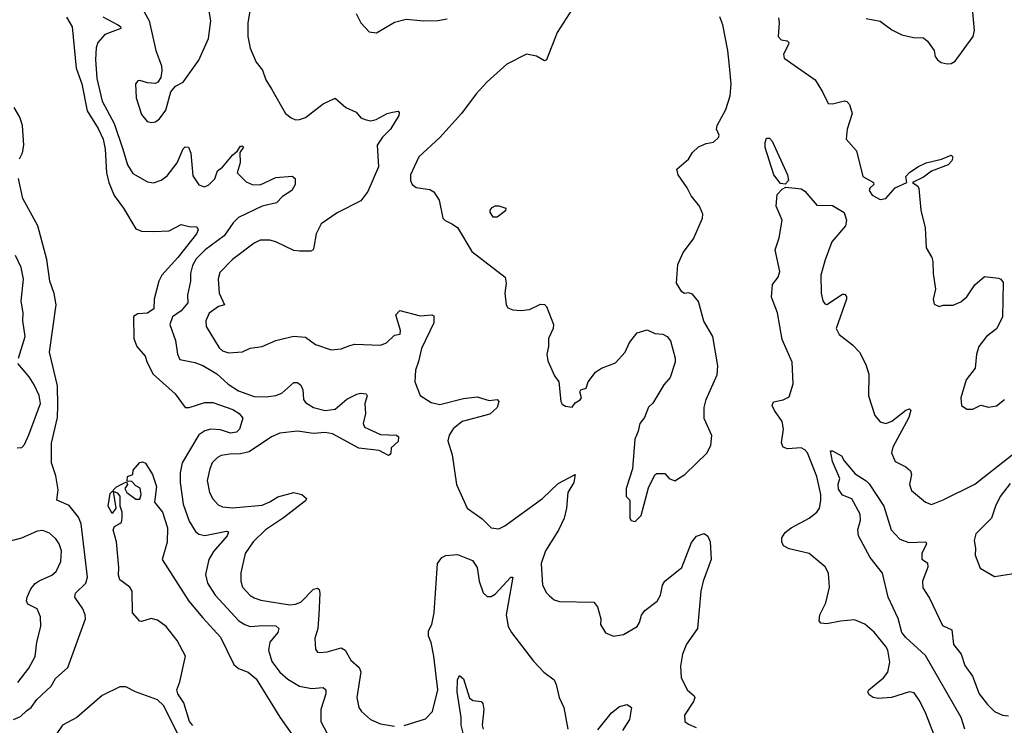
# Model space of a CAD drawing. Extents: x 1550320 to 1685906, y 509093 to 640511.
# Tile 392 of 532: x 1640967 to 1645955, y 607695 to 611270. Entities that reach past the tile are written whole.
import ezdxf

# ---------------------------------------------------------------- set-up
doc = ezdxf.new("R2010")
doc.units = 0

msp = doc.modelspace()

# ---------------------------------------------------------------- linework, layer by layer
at = {"layer": '0CON20XD'}
for points in [[(1641635, 610748.8), (1641655, 610753.3), (1641675, 610768.8), (1641707.4, 610812.6), (1641732.5, 610905), (1641757, 610933), (1641795, 610953.3), (1641874, 611065), (1641924.2, 611175), (1641936, 611265), (1641915.7, 611384.3)], [(1641589.1, 611325), (1641622.9, 611265), (1641657.1, 611115), (1641685.8, 611035.8), (1641688, 611012), (1641682.5, 610977.5), (1641666.4, 610953.6), (1641655, 610947.5), (1641615, 610950), (1641575, 610962.5), (1641565, 610960), (1641553.3, 610945), (1641558, 610875), (1641585, 610790), (1641612.5, 610755), (1641635, 610748.8)], [(1642135.5, 611334.5), (1642122.2, 611255), (1642122.2, 611185), (1642134.2, 611125.8), (1642164.4, 611055), (1642196.9, 611015), (1642214.5, 610965), (1642245, 610917.1), (1642314.4, 610795), (1642342.2, 610772.2), (1642363.7, 610763.7), (1642385, 610763.8), (1642414.2, 610775), (1642505, 610843.8), (1642565, 610873.3), (1642620, 610825), (1642672.3, 610802.3), (1642695, 610773.3), (1642722.1, 610762.1), (1642745, 610758.1), (1642773.3, 610765), (1642828.8, 610795), (1642855, 610802.5), (1642885, 610806.2), (1642890, 610800), (1642887.1, 610785), (1642845.9, 610715), (1642805.4, 610675), (1642778.2, 610635), (1642784.3, 610525), (1642729.9, 610400.1), (1642695, 610352.2), (1642575, 610291.1), (1642495, 610236.7), (1642468.4, 610185), (1642457.2, 610117.2), (1642452.9, 610105), (1642442, 610098), (1642385, 610097.8), (1642355, 610100.6), (1642265, 610144.4), (1642235, 610152.7), (1642185, 610152.7), (1642155, 610137.8), (1642045.6, 610055), (1641980.6, 609989.4), (1641972.5, 609957.5), (1641977.7, 609885), (1642004, 609825), (1641975, 609817.5), (1641926.4, 609783.6), (1641909.7, 609745), (1641912.2, 609715), (1641977.6, 609607.6), (1641995, 609592.9), (1642025, 609582.7), (1642095, 609587.5), (1642134.1, 609605.9), (1642195.5, 609614.5), (1642265, 609644.6), (1642353.5, 609666.5), (1642415, 609662.1), (1642465, 609623.8), (1642545, 609596.9), (1642595, 609602.7), (1642639.8, 609620.2), (1642665, 609625.4), (1642795, 609620.7), (1642825, 609632.5), (1642865, 609672.2), (1642893.8, 609676.2), (1642896, 609695), (1642872, 609775), (1642892.5, 609797.5), (1642995, 609769.2), (1643055, 609774), (1643065, 609770), (1643064.5, 609735), (1643002.5, 609605), (1642988, 609538), (1642971.6, 609495), (1642969.4, 609435), (1642995.7, 609365.7), (1643051.1, 609331.1), (1643095, 609320.5), (1643215, 609351.5), (1643285, 609359.2), (1643345, 609340.8), (1643385, 609346.2), (1643393.8, 609335), (1643385.7, 609305), (1643348.2, 609271.8), (1643208.8, 609235), (1643163, 609197), (1643142.5, 609165), (1643136.1, 609136.1), (1643157.1, 609065), (1643179.2, 608915), (1643234, 608795), (1643310.3, 608740.3), (1643356.1, 608696.1), (1643395, 608691.2), (1643425, 608706), (1643615, 608844.4), (1643695, 608919.5), (1643780, 608965), (1643774.4, 608925), (1643743.8, 608875), (1643736.2, 608795), (1643724.3, 608744.3), (1643696.9, 608683.1), (1643631.2, 608578.8), (1643608.9, 608515), (1643615.7, 608405), (1643635, 608366.7), (1643650.8, 608350.8), (1643675, 608330), (1643701.7, 608321.7), (1643875, 608318.8), (1643894, 608295), (1643911.4, 608235), (1643910, 608205), (1643934.3, 608164.3), (1643975, 608146.2), (1644025, 608155.8), (1644095, 608196.2), (1644106.9, 608215), (1644117, 608253), (1644133.2, 608276.8), (1644196.8, 608323.2), (1644212.9, 608355), (1644223.3, 608405), (1644235, 608426), (1644321.4, 608495), (1644369.5, 608620.5), (1644395, 608652.5), (1644435, 608667.5), (1644453.6, 608653.6), (1644464.1, 608624.1), (1644469.4, 608535), (1644428.5, 608425), (1644417.5, 608375), (1644400.5, 608185), (1644345, 608105.8), (1644325.3, 608054.7), (1644314.6, 607995), (1644317.4, 607937.4), (1644348.1, 607875), (1644384.2, 607845), (1644387.1, 607835), (1644380.8, 607815), (1644334.1, 607745.9), (1644336.2, 607715), (1644355, 607700), (1644393.6, 607683.6)], [(1643765, 611323.8), (1643690, 611205), (1643635, 611066.7), (1643625, 611062), (1643585, 611085.8), (1643535, 611095.8), (1643435, 611044.5), (1643334.4, 610955), (1643279.4, 610895), (1643205.6, 610795), (1643096, 610674), (1642988.6, 610575), (1642947.5, 610485), (1642946.2, 610455), (1642955.9, 610435.9), (1642975, 610420), (1643045, 610409.2), (1643065, 610398.8), (1643092.5, 610355), (1643111.2, 610265), (1643122.7, 610252.7), (1643156.2, 610236.2), (1643185, 610217.5), (1643256.7, 610095), (1643426.2, 609965), (1643431.4, 609935), (1643424.2, 609884.2), (1643431.2, 609825), (1643440.5, 609810.5), (1643465, 609800), (1643505, 609796), (1643548.8, 609801.2), (1643605, 609828.8), (1643625, 609828), (1643635, 609817.5), (1643671.2, 609725), (1643668.8, 609705), (1643646.2, 609655), (1643646.2, 609615), (1643636.7, 609575), (1643642.3, 609542.3), (1643675.8, 609465.8), (1643698.8, 609435), (1643708.8, 609335), (1643715, 609322.5), (1643731.7, 609311.7), (1643765, 609307.5), (1643780.5, 609329.5), (1643805.7, 609344.3), (1643813.3, 609355), (1643804, 609385), (1643808.8, 609395), (1643836.4, 609403.6), (1643846.7, 609435), (1643883.8, 609485), (1643915, 609503.8), (1643985, 609531.2), (1644033.8, 609585), (1644056, 609635), (1644095, 609683.3), (1644145, 609698.8), (1644185, 609680), (1644225, 609676.7), (1644247.5, 609665), (1644263.6, 609643.6), (1644287.5, 609555), (1644287.5, 609535), (1644262.3, 609457.7), (1644229.5, 609420.5), (1644175, 609326.7), (1644152.7, 609307.3), (1644131.2, 609255), (1644108.8, 609225), (1644100, 609185), (1644082.5, 609145), (1644071.2, 608995), (1644040, 608895), (1644040, 608855), (1644057.5, 608835), (1644057.5, 608745), (1644065, 608732.5), (1644085, 608727.5), (1644115, 608757.5), (1644151.7, 608898.3), (1644185, 608963.3), (1644195, 608970), (1644235, 608970), (1644257.5, 608945), (1644285, 608933.8), (1644336.2, 608965), (1644448.8, 609075), (1644468, 609115), (1644473.6, 609163.6), (1644435, 609250), (1644434.2, 609305), (1644444.3, 609345), (1644500.5, 609470.5), (1644504.2, 609515.8), (1644478.8, 609665), (1644432.3, 609742.3), (1644405, 609842.5), (1644375, 609880), (1644355, 609886.7), (1644335, 609882.5), (1644320.7, 609890.7), (1644293.3, 609935), (1644300.5, 610029.5), (1644328.6, 610091.4), (1644380.7, 610159.3), (1644425.7, 610265), (1644427.5, 610285), (1644410, 610325), (1644367.8, 610377.8), (1644348.3, 610418.3), (1644302, 610485), (1644296.4, 610513.6), (1644355, 610563.3), (1644375, 610596.7), (1644405, 610626.7), (1644445, 610643.3), (1644480.7, 610649.3), (1644506.1, 610673.9), (1644510, 610685), (1644497.5, 610715), (1644500, 610735), (1644544.3, 610815.7), (1644565.4, 610885), (1644570.9, 610945), (1644563.3, 611035), (1644554.1, 611115), (1644528.6, 611245), (1644514.4, 611285)], [(1645255, 611276.7), (1645325, 611262.5), (1645385, 611218.6), (1645435, 611194.4), (1645495, 611180.6), (1645545, 611178), (1645565, 611161.2), (1645600, 611115), (1645604, 611084), (1645616.1, 611066.1), (1645635, 611053.8), (1645665, 611046.2), (1645685, 611048.8), (1645705, 611060), (1645796.2, 611185), (1645803.8, 611215), (1645792, 611345)], [(1641205, 611282.5), (1641233.5, 611233.5), (1641254, 611025), (1641282.2, 610945), (1641309.1, 610809.1), (1641365, 610718.8), (1641390.2, 610665), (1641399.8, 610615), (1641406.9, 610495), (1641418.5, 610445), (1641445, 610378.9), (1641493.8, 610315), (1641555, 610210.8), (1641585, 610198.5), (1641645, 610197.1), (1641725, 610201.2), (1641785, 610233.1), (1641825, 610222.9), (1641865, 610221.1), (1641871.6, 610205), (1641862.2, 610185), (1641768.7, 610065), (1641686.7, 609975), (1641672.5, 609945), (1641648.5, 609855), (1641647.1, 609805), (1641615, 609783), (1641565, 609780.4), (1641544.3, 609765.7), (1641546.1, 609655), (1641561.3, 609615), (1641602.8, 609565), (1641612.9, 609532.9), (1641643.8, 609475), (1641754.3, 609375), (1641805, 609305.7), (1641825, 609305.6), (1641905, 609331.2), (1641945, 609330.5), (1642046.9, 609295), (1642078.1, 609275), (1642098, 609252), (1642081.4, 609195), (1642065, 609181.1), (1642034.4, 609175.6), (1641985, 609191.6), (1641935, 609196.1), (1641905, 609186.8), (1641875, 609166.9), (1641790, 609025), (1641779.7, 608975), (1641780, 608925), (1641795.9, 608815), (1641825, 608728.6), (1641857.1, 608677.1), (1641875, 608663.8), (1641905, 608657.3), (1642015, 608678.9), (1642025.6, 608675), (1642017.3, 608655), (1641949.6, 608575), (1641924.5, 608535), (1641908.3, 608458.3), (1641917.9, 608415), (1641957.7, 608355), (1642077.8, 608225), (1642107.5, 608205), (1642135, 608195.4), (1642198.8, 608201.2), (1642265, 608198.8), (1642280, 608185), (1642274.4, 608165), (1642234.3, 608115.7), (1642227.5, 608075), (1642245, 608018.6), (1642285, 607963.5), (1642325, 607928.5), (1642385, 607892.5), (1642445, 607881.5), (1642505, 607885.7), (1642518.1, 607875), (1642518.2, 607855), (1642492.3, 607775), (1642492.1, 607715), (1642545.5, 607615)], [(1641387.5, 611285), (1641464.3, 611245), (1641477.8, 611235), (1641479.2, 611225), (1641398.6, 611195), (1641363.6, 611155), (1641355, 611127.5), (1641350.7, 611069.3), (1641357.3, 610972.7), (1641385, 610857.5), (1641445.9, 610745), (1641489.7, 610615), (1641513.8, 610535), (1641540.5, 610490.5), (1641615, 610448.9), (1641645, 610444.4), (1641683.1, 610456.9), (1641715, 610479.2), (1641764.6, 610545), (1641795, 610616), (1641805, 610625.8), (1641822.5, 610625), (1641833.5, 610593.5), (1641845, 610478.8), (1641875, 610433.3), (1641904.1, 610424.1), (1641925, 610434.2), (1641955, 610463.1), (1641969.4, 610505), (1641995, 610522.9), (1642045, 610584), (1642070, 610605), (1642085, 610630), (1642095, 610630), (1642100, 610625), (1642082.5, 610597.5), (1642083.3, 610545), (1642068.8, 610495), (1642115, 610449.4), (1642145.5, 610435.5), (1642185, 610432.7), (1642265, 610470), (1642347.5, 610477.5), (1642363.3, 610465), (1642362.5, 610435), (1642345.8, 610404.2), (1642298.8, 610375), (1642267.4, 610342.6), (1642195.4, 610324.6), (1642075, 610267.7), (1642048.7, 610241.3), (1642003.5, 610175), (1641907.3, 610105), (1641861.4, 610058.6), (1641842.2, 610025), (1641832.7, 609985), (1641831.8, 609945), (1641817.7, 609875), (1641818.1, 609835), (1641784.4, 609795.6), (1641740.8, 609765), (1641726.9, 609725), (1641756.5, 609645), (1641765.7, 609575.7), (1641778.8, 609548.8), (1641855, 609532.9), (1641895, 609517.7), (1641965, 609475.5), (1642023.4, 609423.4), (1642075, 609390.4), (1642155, 609360.6), (1642215, 609359.1), (1642263.9, 609366.1), (1642295, 609377.8), (1642355, 609431.1), (1642375, 609431.1), (1642391.7, 609418.3)], [(1642671.7, 611301.7), (1642694.4, 611254.4), (1642738, 611208), (1642775, 611204), (1642865, 611258), (1642925, 611273.8), (1643015, 611264), (1643085, 611265.8), (1643132.5, 611275)], [(1644810.3, 611280.3), (1644814.7, 611255), (1644808.6, 611185), (1644825, 611168.6), (1644855, 611163.8), (1644863.8, 611155), (1644861.9, 611145), (1644835.6, 611095), (1644840, 611075), (1644996.2, 610965), (1645034, 610905), (1645062.5, 610845), (1645085, 610843.3), (1645145, 610858.8), (1645156.2, 610856.2), (1645171.2, 610841.2), (1645184, 610795), (1645158, 610715), (1645153.8, 610665), (1645206.2, 610605), (1645238.6, 610475), (1645292.5, 610445), (1645293.3, 610435), (1645273.1, 610416.9), (1645270, 610405), (1645285, 610382), (1645325, 610360), (1645355, 610364), (1645401.4, 610418.6), (1645460, 610445), (1645455.7, 610475), (1645474.2, 610495.8), (1645515.8, 610525), (1645558, 610545), (1645636.5, 610563.5), (1645685, 610583.3), (1645693.3, 610575), (1645689.2, 610555), (1645670, 610535), (1645585, 610502.7), (1645545, 610471.9), (1645490, 610445), (1645516.8, 610426.8), (1645521.9, 610415), (1645531.8, 610305), (1645553.5, 610215), (1645558.1, 610115), (1645587.5, 610065), (1645592, 610045), (1645594, 609985), (1645606.2, 609905), (1645593.8, 609855), (1645599.3, 609829.3), (1645625, 609816.7), (1645645, 609823.3), (1645695, 609823.8), (1645735, 609840), (1645764.1, 609865.9), (1645805, 609926.7), (1645855, 609968.8), (1645925, 609960), (1645937.5, 609955), (1645948.3, 609938.3), (1645945, 609762.5), (1645915, 609703.8), (1645863.8, 609665), (1645826.2, 609615), (1645814.1, 609575.9), (1645806.2, 609505), (1645761.2, 609445), (1645733.6, 609353.6), (1645737.5, 609315), (1645765, 609296.7), (1645795, 609296.7), (1645835, 609316.7), (1645875, 609306.7), (1645915, 609313.3), (1645955, 609346.2)], [(1640965.4, 610565), (1640980.9, 610595), (1640987.9, 610635), (1640982.2, 610735), (1640967.2, 610777.2), (1640938.9, 610825)], [(1644845, 610436.7), (1644820.9, 610440.9), (1644787.8, 610485), (1644742.5, 610622.5), (1644742.5, 610647.5), (1644750.5, 610669.5), (1644765, 610670), (1644778.6, 610655), (1644855.6, 610485), (1644861.1, 610455), (1644845, 610436.7)], [(1640935.7, 607724.3), (1640970.9, 607739.1), (1641001.6, 607768.4), (1641025, 607784.4), (1641054.6, 607825), (1641126.3, 607893.7), (1641147.8, 607932.2), (1641211.7, 607988.3), (1641300, 608235), (1641299.4, 608255), (1641287.8, 608285), (1641245.7, 608345), (1641250.6, 608365), (1641302.5, 608415), (1641311.4, 608445), (1641279.3, 608715), (1641265, 608750), (1641218.4, 608808.4), (1641155.7, 608835), (1641162.4, 608887.6), (1641149.6, 608959.6), (1641127.7, 609025), (1641127.5, 609125), (1641159.2, 609255), (1641160.5, 609315), (1641159.3, 609415), (1641117.6, 609585), (1641151.8, 609825), (1641142.2, 609882.2), (1641120, 609945), (1641103.9, 610055), (1641058.5, 610225), (1640983.7, 610363.7), (1640960.6, 610465)], [(1645618.3, 607598.3), (1645556.7, 607755), (1645527.4, 607817.4), (1645498.8, 607858.8), (1645475, 607864), (1645383.8, 607836.2), (1645315, 607830.5), (1645290, 607835), (1645269.7, 607849.7), (1645262.9, 607865), (1645267.8, 607875), (1645342.1, 607935), (1645364.6, 607965), (1645374.6, 608015), (1645364.6, 608075), (1645354.7, 608094.7), (1645295, 608166.2), (1645247.6, 608207.6), (1645195, 608230), (1645125, 608222.5), (1645055, 608208.6), (1645025, 608212), (1645016.2, 608225), (1645020.8, 608255), (1645050, 608315), (1645068.6, 608395), (1645064, 608465), (1645047.3, 608497.3), (1644966.7, 608565), (1644865, 608588.8), (1644836.7, 608605), (1644828, 608625), (1644828, 608645), (1644845, 608672), (1644875, 608695.7), (1644966, 608745), (1645004.5, 608775.5), (1645018.1, 608795), (1645025.4, 608834.6), (1645024.6, 608865), (1645004.4, 608955), (1644957.5, 609075), (1644945, 609091.2), (1644925, 609101.2), (1644855.6, 609095.6), (1644834.4, 609104.4), (1644825.6, 609125.6), (1644835.8, 609195.8), (1644829.2, 609235), (1644790.1, 609290.1), (1644779.5, 609315), (1644785.5, 609334.5), (1644835, 609343.3), (1644865, 609360), (1644884.6, 609425.4), (1644880, 609535), (1644829.6, 609649.6), (1644805.6, 609785), (1644775.7, 609865), (1644781.2, 609928.8), (1644808.8, 609965), (1644818, 609995), (1644794.2, 610105), (1644814, 610165), (1644829.4, 610255), (1644799.7, 610325), (1644804.4, 610385), (1644828.9, 610411.1), (1644848.3, 610421.7), (1644925, 610412.5), (1644945, 610400.8), (1645005, 610331.2), (1645085, 610329.2), (1645143.5, 610293.5), (1645155.8, 610255), (1645150.5, 610225), (1645080.4, 610145), (1645046.6, 610053.4), (1645025.4, 609975), (1645027.3, 609885), (1645034.5, 609845), (1645045, 609830), (1645055, 609827.5), (1645135, 609878.8), (1645145, 609880), (1645155, 609867.5), (1645155.8, 609855), (1645103.3, 609705), (1645117.5, 609675), (1645185, 609623.3), (1645221.2, 609585), (1645253.9, 609523.9), (1645268, 609475), (1645267.5, 609365), (1645299.4, 609265), (1645325, 609232.9), (1645355, 609224.5), (1645385, 609236.7), (1645455, 609291.9), (1645475, 609298.8), (1645481.7, 609291.7), (1645471.1, 609255), (1645390, 609105), (1645382.9, 609075), (1645402, 609032), (1645456.2, 609005), (1645480, 608985), (1645484.2, 608965), (1645474.3, 608915), (1645484.2, 608885), (1645556.2, 608825), (1645585.5, 608814.5), (1645645, 608837.8), (1645805, 608916.9), (1645995, 609065.9)], [(1643385, 610270), (1643365, 610270), (1643350, 610295), (1643350, 610305), (1643360.7, 610319.3), (1643375, 610327.5), (1643395, 610326.7), (1643430, 610315), (1643428.3, 610301.7), (1643385, 610270)], [(1640960.4, 609555), (1640995.3, 609665), (1640982.9, 609745), (1640985.3, 609785.3), (1640974, 609844), (1640986.5, 609955), (1640974.7, 610015), (1640945.3, 610075)], [(1640955, 609101.2), (1640978, 609102), (1640991.6, 609118.4), (1641013.4, 609166.6), (1641072, 609325), (1641065, 609365.7), (1641040.2, 609420.2), (1641015, 609460.6), (1640957.8, 609527.8)], [(1642391.7, 609418.3), (1642401.8, 609395), (1642405.6, 609345), (1642415, 609330), (1642456, 609305), (1642515, 609289.6), (1642565, 609297.5), (1642625, 609346.9), (1642675, 609372.5), (1642695, 609378), (1642722.5, 609375), (1642728, 609365), (1642716, 609325), (1642718.8, 609275), (1642706.7, 609225), (1642713.3, 609205), (1642795, 609169.2), (1642875.6, 609165.6), (1642885.8, 609155.8), (1642885, 609132.5), (1642849.3, 609100.7), (1642846.4, 609073.6), (1642840, 609065), (1642835, 609062.5), (1642787.6, 609087.6), (1642685, 609098.5), (1642551.4, 609171.4), (1642515, 609178), (1642455, 609174.1), (1642374.7, 609184.7), (1642285, 609174.7), (1642243.3, 609156.7), (1642128.8, 609081.2), (1642085, 609070), (1642031.7, 609068.3), (1641987.3, 609062.7), (1641968.6, 609051.4), (1641941.9, 609025), (1641929.5, 608995), (1641917.3, 608935), (1641928.9, 608875), (1641945, 608842.5), (1641971.7, 608811.7), (1641995, 608802.2), (1642045, 608797.7), (1642195, 608811.2), (1642235, 608826.6), (1642275, 608851.8), (1642355, 608874.2), (1642397.1, 608865), (1642419.4, 608845), (1642415, 608832.9), (1642303.3, 608746.8), (1642211.5, 608685), (1642149.5, 608625), (1642109.4, 608565), (1642087.2, 608467.2), (1642086.5, 608425), (1642095.3, 608395.3), (1642135, 608353.3), (1642155, 608340.9), (1642188.8, 608328.8), (1642335, 608305.5), (1642365, 608307.9), (1642390.6, 608319.4), (1642455, 608385.5), (1642475, 608390), (1642483.7, 608383.7), (1642487.6, 608365), (1642481.8, 608255), (1642477.1, 608185), (1642462.9, 608135), (1642465, 608080), (1642475, 608066), (1642485, 608063.1), (1642525, 608067.5), (1642595, 608086.8), (1642615, 608075.7), (1642645, 608025.7), (1642687.5, 607987.5), (1642695.3, 607965.3), (1642675.6, 607835), (1642685.7, 607785.7), (1642698.8, 607765), (1642743.6, 607723.6), (1642795, 607702.5), (1642865, 607690)], [(1645754.3, 607675), (1645735.2, 607735.2), (1645555, 608049.1), (1645455, 608139.6), (1645435, 608165.6), (1645416.6, 608236.6), (1645367, 608345), (1645337.5, 608465), (1645275, 608545.6), (1645216, 608655), (1645212.1, 608685), (1645225.8, 608735), (1645224, 608765), (1645183, 608843), (1645135, 608861.4), (1645115, 608892), (1645112.5, 608917.5), (1645121.2, 608945), (1645085, 609030.8), (1645074.6, 609085), (1645085, 609085.6), (1645130.3, 609060.3), (1645143.8, 609035), (1645199.3, 608969.3), (1645255, 608934.5), (1645269.2, 608919.2), (1645344.7, 608804.7), (1645380.8, 608685), (1645425, 608637.5), (1645470.4, 608620.4), (1645557.5, 608625), (1645561.2, 608615), (1645536, 608565), (1645537, 608537), (1645565, 608517.5), (1645567, 608497), (1645540, 608425), (1645542.1, 608392.1), (1645575, 608339.4), (1645641.3, 608201.3), (1645688.5, 608178.5), (1645697.5, 608105), (1645735.4, 608055.4), (1645755, 607998.5), (1645794, 607944), (1645826.6, 607855), (1645869.8, 607799.8), (1645905, 607765.5), (1645945, 607745.5), (1645975, 607743.5)], [(1641845, 607693.7), (1641826.7, 607715), (1641799, 607809), (1641768.9, 607855), (1641762.7, 607875), (1641779.1, 607915), (1641806.6, 608045), (1641765.3, 608125), (1641709.1, 608195), (1641665, 608228.2), (1641633.8, 608236.2), (1641585, 608221.2), (1641575, 608223.3), (1641538.1, 608265), (1641537.5, 608375), (1641525.5, 608395.5), (1641475, 608432.5), (1641468, 608455), (1641470, 608495), (1641457.1, 608625), (1641440.6, 608685), (1641447.5, 608702.5), (1641475, 608717.5), (1641482.5, 608725), (1641486.2, 608745), (1641486, 608775), (1641476.2, 608805), (1641475.6, 608855.6), (1641465, 608870.8), (1641440, 608880), (1641454.2, 608795), (1641435, 608767.5), (1641415.6, 608805), (1641425, 608870), (1641457, 608903), (1641508.3, 608928.3), (1641512.5, 608915), (1641500, 608895), (1641510, 608875), (1641555, 608840), (1641575, 608840), (1641582.5, 608865), (1641577, 608897), (1641555, 608907.5), (1641535, 608930), (1641511.7, 608931.7), (1641512.5, 608955), (1641540, 608965), (1641541.7, 608988.3), (1641575, 609026.7), (1641589.5, 609029.5), (1641605, 609023.3), (1641640, 608965), (1641660.8, 608905), (1641650, 608825), (1641690, 608775), (1641715.5, 608695), (1641715, 608622.5), (1641688.8, 608535), (1641824.6, 608324.6), (1641895, 608240), (1641985, 608142), (1642052.6, 608002.6), (1642075, 607982.5), (1642125, 607964.4), (1642165, 607930.6), (1642285, 607736), (1642400.6, 607570.6)], [(1645985, 608920.4), (1645934, 608855), (1645909.6, 608805), (1645890.5, 608745), (1645810.6, 608665), (1645801.2, 608631.2), (1645808.3, 608591.7), (1645807, 608557), (1645831.7, 608491.7), (1645905, 608448.8), (1646055, 608472)], [(1640958.6, 607911.4), (1641014.2, 607985), (1641046.2, 608043.8), (1641054.6, 608115.4), (1641074.6, 608195), (1641073.1, 608245), (1641055, 608284.3), (1641008.2, 608308.2), (1641001.8, 608325), (1641005.4, 608345), (1641024.2, 608385.8), (1641046.4, 608413.6), (1641065, 608427.3), (1641130, 608455), (1641151.5, 608475), (1641176.2, 608525), (1641179.5, 608579.5), (1641167.5, 608615), (1641149.5, 608639.5), (1641117.8, 608667.8), (1641085, 608681.5), (1641055, 608679.1), (1640976.2, 608643.8), (1640905, 608624.2)], [(1642915, 607693.1), (1643022.5, 607727.5), (1643058.1, 607765), (1643085.5, 607875), (1643065.4, 608045.4), (1643051.9, 608115), (1643037.2, 608147.2), (1643037.2, 608172.8), (1643055, 608206.2), (1643067.4, 608265), (1643083.6, 608515), (1643105, 608545.6), (1643125.4, 608554.6), (1643185, 608561.2), (1643260.3, 608530.3), (1643284.8, 608495), (1643294.7, 608425), (1643315, 608365.8), (1643335, 608348.2), (1643355, 608347.5), (1643375, 608360), (1643455, 608445.7), (1643465, 608446.2), (1643431.1, 608255), (1643442.2, 608195), (1643458.1, 608165), (1643569.8, 608019.8), (1643622, 607965), (1643674.5, 607924.5), (1643685, 607902.5), (1643700, 607835), (1643722.7, 607785), (1643742.9, 607675)], [(1643219.4, 607635), (1643204.2, 607695), (1643203.7, 607735), (1643183.9, 607865), (1643184.1, 607925), (1643195, 607947.5), (1643215, 607930), (1643245, 607832), (1643265, 607820), (1643305, 607816), (1643312.5, 607805), (1643317.5, 607775), (1643309.5, 607695), (1643314.5, 607675)], [(1641772.1, 607645), (1641695.9, 607795), (1641665, 607823.2), (1641554.6, 607864.6), (1641505, 607890.6), (1641475, 607890), (1641385, 607845.6), (1641257.1, 607735), (1641184.6, 607695.4), (1641155, 607653.8)], [(1643895, 607671.4), (1643965, 607757.5), (1644005, 607789.4), (1644045, 607800.8), (1644065.6, 607785.6), (1644056.5, 607725), (1644021.1, 607668.9)]]:
    msp.add_lwpolyline(points, dxfattribs=at)

doc.saveas('drawing.dxf')
